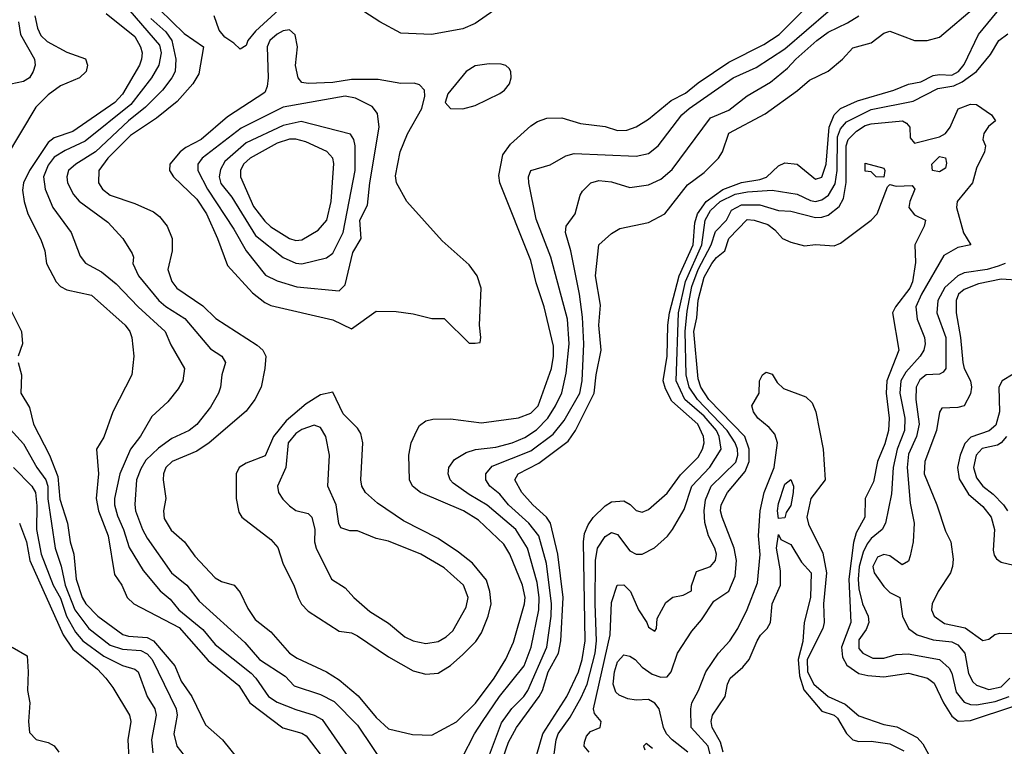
# Model space of a CAD drawing. Header units: inches. Extents: x 1793402 to 1900366, y 320852 to 470679.
# Tile 271 of 604: x 1833338 to 1836520, y 416449 to 418797. Entities that reach past the tile are written whole.
import ezdxf

# ---------------------------------------------------------------- set-up
doc = ezdxf.new("R2010")
doc.units = ezdxf.units.IN
doc.header["$MEASUREMENT"] = 0
doc.layers.add('B8431', color=7, linetype='Continuous')

msp = doc.modelspace()

# ---------------------------------------------------------------- linework, layer by layer
at = {"layer": 'B8431', "color": 4}
for points, elevation in [([(1833790.4, 418830), (1833870, 418752.2), (1833932, 418710), (1833917.3, 418622.7), (1833897.3, 418590), (1833846.7, 418533.3), (1833780.4, 418479.6), (1833696.4, 418423.6), (1833623.1, 418350), (1833594, 418310), (1833592.7, 418270), (1833605.5, 418250), (1833630.2, 418230.2), (1833710, 418203.7), (1833770, 418176), (1833790, 418161.6), (1833814.9, 418130), (1833830.5, 418090), (1833830.4, 418050), (1833817.1, 417990), (1833830, 417951), (1833845.5, 417930), (1833930, 417873), (1833971.7, 417831.7), (1834105.5, 417745.5), (1834124, 417730), (1834133.4, 417710), (1834130.6, 417670.6), (1834118.4, 417610), (1834098.4, 417570), (1834070, 417532.3), (1833950, 417429.7), (1833910, 417403.5), (1833830.8, 417370), (1833810.6, 417350), (1833803, 417330), (1833802, 417310), (1833810.7, 417250), (1833802.4, 417210), (1833805.4, 417185.4), (1833827.9, 417147.9), (1833870.4, 417110), (1833903.9, 417063.9), (1833970, 416993.4), (1833990, 416981.6), (1834030.7, 416970), (1834050, 416946.8), (1834075.1, 416895.1), (1834099.2, 416859.2), (1834150, 416819.1), (1834210.3, 416750.3), (1834234.3, 416734.3), (1834330, 416690.4), (1834370, 416664.4), (1834432.2, 416612.2), (1834490, 416542), (1834530, 416506), (1834607.9, 416487.9), (1834670, 416484.9), (1834750, 416528), (1834810.7, 416589.3), (1834871.3, 416670), (1834908.6, 416731.4), (1834934.2, 416785.8), (1834969.8, 416910), (1834971.1, 416930), (1834963.1, 416970), (1834921.7, 417070), (1834902.7, 417102.7), (1834820.6, 417180.6), (1834772.7, 417210), (1834632.7, 417270), (1834607, 417290), (1834597.6, 417310), (1834595.1, 417390), (1834603.6, 417430), (1834620.9, 417470), (1834630, 417486), (1834650, 417501), (1834673.2, 417506.8), (1834730, 417507.7), (1834830, 417494.9), (1834950, 417510.5), (1834990, 417526.4), (1835013.7, 417550), (1835056, 417670), (1835063.1, 417710), (1835062.8, 417742.8), (1835033, 417870), (1835007.3, 417947.3), (1834990, 418019), (1834889.3, 418270), (1834886.3, 418293.7), (1834898.9, 418361.1), (1834924.4, 418395.6), (1834990, 418454), (1835011.7, 418468.3), (1835041.2, 418478.8), (1835090, 418480.5), (1835150, 418461.6), (1835230, 418452.7), (1835270, 418439.1), (1835300.1, 418439.9), (1835330, 418450.6), (1835370, 418476.3), (1835443.3, 418536.7), (1835490, 418560.3), (1835530, 418593.1), (1835630, 418659.6), (1835742.7, 418717.3), (1835791.8, 418750), (1835930, 418888)], 296), ([(1833674, 418850), (1833790, 418715.5), (1833794.9, 418690), (1833787.4, 418650), (1833764.2, 418610), (1833696.9, 418523.1), (1833550, 418405.1), (1833485, 418375), (1833450, 418353), (1833430, 418327), (1833414.9, 418290), (1833420.4, 418250), (1833445.5, 418190), (1833504.9, 418110), (1833533.2, 418033.2), (1833550.6, 418010.6), (1833602.9, 417982.9), (1833650, 417943.8), (1833720.4, 417870), (1833808, 417790), (1833826.9, 417746.9), (1833870.8, 417670), (1833864.9, 417630), (1833850, 417604), (1833817.3, 417562.7), (1833765.1, 417514.9), (1833728.8, 417451.2), (1833695.8, 417410), (1833661.7, 417330), (1833644.6, 417250), (1833644.6, 417230), (1833653.7, 417193.7), (1833674, 417150), (1833691.8, 417091.8), (1833737.6, 417017.6), (1833792.2, 416952.2), (1833824.7, 416924.7), (1833852.7, 416890), (1833930, 416826.7), (1833970, 416778), (1834085.7, 416685.7), (1834101.3, 416670), (1834141.6, 416610), (1834170, 416592.4), (1834230, 416568), (1834290, 416550.4), (1834315.6, 416535.6), (1834410, 416398.8)], 288), ([(1834176.5, 418830), (1834100, 418760), (1834075.8, 418730), (1834070, 418714), (1834050, 418702), (1834030, 418722), (1834001.2, 418741.2), (1833983.2, 418763.2), (1833966.6, 418810)], 296), ([(1834870, 418827.3), (1834810, 418784.7), (1834770, 418767.6), (1834669.3, 418749.3), (1834570, 418754), (1834502, 418790), (1834450, 418824)], 296), ([(1834767.7, 416412.3), (1834807.6, 416490), (1834833.6, 416530), (1834888.2, 416610), (1834968, 416710), (1834991, 416770), (1835015.3, 416890), (1835016.5, 416930), (1835010, 416979), (1834978.9, 417090), (1834941.3, 417150), (1834848.8, 417228.8), (1834790, 417263), (1834739.3, 417299.3), (1834729.3, 417310), (1834722.7, 417330), (1834725.2, 417350), (1834743.6, 417376.4), (1834781.3, 417398.7), (1834811.2, 417408.8), (1834876.4, 417416.4), (1834929.2, 417430), (1834970, 417447.4), (1835008, 417472), (1835044.7, 417510), (1835069.7, 417550), (1835090, 417591.3), (1835104.4, 417655.6), (1835113.3, 417750), (1835108.3, 417830), (1835054.7, 418030), (1835007, 418153), (1834983.7, 418270), (1834982.7, 418290), (1834989.6, 418310.4), (1835051.7, 418328.3), (1835102.5, 418357.5), (1835130, 418364.9), (1835330, 418356.4), (1835370, 418365.5), (1835400.9, 418390), (1835478, 418490), (1835500.9, 418510), (1835643.7, 418610), (1835717.4, 418642.6), (1835810, 418703.1), (1835950, 418823.7)], 292), ([(1834899.3, 416410), (1834917.5, 416462.5), (1834943.5, 416510), (1835016.8, 416610), (1835027.7, 416630), (1835045.6, 416690), (1835078.7, 416750), (1835087, 416790), (1835094.4, 416930), (1835077.2, 417070), (1835052.8, 417170), (1835040.7, 417190), (1834996.2, 417230), (1834960.7, 417270), (1834938, 417310), (1834949.3, 417330), (1835015.9, 417364.1), (1835110, 417435.8), (1835133.7, 417470), (1835194.2, 417590), (1835200.9, 417650), (1835217.4, 417730), (1835209.7, 417810), (1835214.9, 417874.9), (1835198.4, 417970), (1835209.4, 418070), (1835250, 418106.8), (1835277.5, 418122.5), (1835370, 418142), (1835422.7, 418170), (1835496.5, 418263.5), (1835550, 418303.8), (1835596, 418350), (1835609.6, 418370.4), (1835629.8, 418430.2), (1835746.7, 418493.3), (1835851.3, 418568.7), (1835890, 418602), (1835950, 418631), (1835997.2, 418670), (1836030, 418706), (1836090, 418722.8), (1836130, 418754), (1836150, 418760.7), (1836230, 418730.6), (1836270, 418730.6), (1836310, 418740.7), (1836430, 418842.6)], 284), ([(1833386.9, 418810), (1833395.6, 418770), (1833406.6, 418746.6), (1833427.3, 418727.3), (1833490, 418692.7), (1833550.4, 418670.4), (1833557.3, 418650), (1833553.4, 418630), (1833531, 418610), (1833470, 418583.7), (1833430, 418554.5), (1833390, 418515.1), (1833291.6, 418348.4)], 276), ([(1833617.6, 418817.6), (1833710, 418743.1), (1833728.9, 418710), (1833733.7, 418690), (1833732, 418670), (1833725.3, 418650), (1833670, 418557), (1833645.3, 418530), (1833510, 418435.8), (1833450, 418415.8), (1833430, 418400.5), (1833370.2, 418310), (1833350.3, 418270), (1833346.9, 418246.9), (1833352.2, 418210), (1833364.4, 418170), (1833406.9, 418086.9), (1833419.1, 418050), (1833424.9, 418010), (1833455.5, 417950), (1833470, 417935.5), (1833490, 417924.4), (1833570, 417907.7), (1833678.8, 417810), (1833694, 417790), (1833700.7, 417770), (1833707.3, 417710), (1833701, 417650), (1833638.8, 417530), (1833610, 417448), (1833586, 417410), (1833592.7, 417330), (1833585.3, 417250), (1833592.9, 417210), (1833623.9, 417130), (1833644.6, 417004.6), (1833667.7, 416970), (1833684.9, 416930), (1833706.4, 416910), (1833853.6, 416833.6), (1833946.7, 416726.7), (1834046.4, 416646.4), (1834081.6, 416590), (1834188.9, 416508.9), (1834250, 416491.8), (1834263.6, 416483.6), (1834330, 416397.3)], 284), ([(1833761.6, 418801.6), (1833810, 418758.3), (1833830.2, 418730), (1833843.1, 418670), (1833840.3, 418630), (1833830.2, 418609.8), (1833799.5, 418570), (1833745.1, 418514.9), (1833690, 418470.9), (1833583.1, 418370), (1833519.1, 418330), (1833496.3, 418310), (1833490.5, 418290), (1833493, 418270), (1833512.1, 418232.1), (1833530, 418210.7), (1833623.4, 418143.4), (1833671.3, 418090), (1833702, 418042), (1833706, 418030), (1833704, 418010), (1833722, 417970), (1833788.2, 417890), (1833810.2, 417870.2), (1833871.3, 417831.3), (1833954.2, 417734.2), (1833990.8, 417710), (1834002.8, 417690), (1833991, 417650), (1833987.3, 417610), (1833980.7, 417590), (1833954.7, 417545.3), (1833910, 417489.2), (1833886, 417470), (1833830, 417444.5), (1833787, 417413), (1833746, 417374), (1833730, 417346), (1833715.3, 417310), (1833710.3, 417230.3), (1833712.2, 417210), (1833735.3, 417150), (1833750, 417122), (1833828.5, 417010), (1833878.4, 416970), (1833918.5, 416918.5), (1834065.4, 416785.4), (1834112.7, 416730), (1834195.6, 416675.6), (1834225.2, 416645.2), (1834310, 416617), (1834354.2, 416594.2), (1834430, 416518), (1834528.5, 416370)], 292), ([(1834836.9, 416370), (1834895.2, 416524.8), (1834928, 416572), (1834967.6, 416610), (1834980.5, 416630), (1835041, 416770), (1835055.5, 416870), (1835056.5, 416910), (1835040.5, 417040.5), (1835015.4, 417130), (1834983.5, 417170), (1834918, 417230), (1834890, 417264.2), (1834857, 417290), (1834844.5, 417310), (1834844.5, 417330), (1834865.2, 417354.8), (1834990, 417404), (1835061.7, 417458.3), (1835097.8, 417502.2), (1835148.5, 417590), (1835155.6, 417630), (1835161, 417750), (1835156.3, 417836.3), (1835147.1, 417910), (1835118.7, 418050), (1835102, 418110), (1835103.7, 418130), (1835132.7, 418170), (1835149.4, 418230), (1835157.2, 418242.8), (1835184, 418270), (1835210, 418278), (1835250, 418273), (1835310, 418254.8), (1835370, 418264), (1835410, 418282), (1835446.7, 418313.3), (1835570, 418480.5), (1835630, 418505.5), (1835688.3, 418551.7), (1835764.6, 418595.4), (1835819.5, 418640.5), (1835846, 418670), (1835914, 418730), (1835950, 418757), (1836012.9, 418787.1), (1836050, 418810.3)], 288), ([(1834999.1, 416390), (1835028.7, 416490), (1835106, 416610), (1835144.2, 416690), (1835155.8, 416730), (1835164.8, 416790), (1835159.8, 417110), (1835163.3, 417136.7), (1835174.7, 417165.3), (1835191.4, 417188.6), (1835230, 417226.8), (1835250, 417239.1), (1835290, 417242.8), (1835310.5, 417230.5), (1835330, 417211), (1835350, 417206), (1835370, 417214.8), (1835430, 417267.7), (1835473.7, 417326.3), (1835530, 417383.8), (1835544.7, 417410), (1835549.7, 417430), (1835548.2, 417450), (1835529.7, 417490), (1835445.2, 417565.2), (1835424.4, 417604.4), (1835417.4, 417630), (1835430.7, 417710), (1835432.4, 417810), (1835437.7, 417850), (1835468.9, 417970), (1835514.3, 418070), (1835519.3, 418140.7), (1835528, 418170), (1835556.1, 418210), (1835610, 418248.6), (1835670, 418271), (1835730, 418280.7), (1835751.5, 418288.5), (1835790, 418324.9), (1835810, 418334.9), (1835850.3, 418330.3), (1835910, 418282), (1835930, 418288), (1835944.4, 418330), (1835953.6, 418450), (1835969.8, 418490), (1835989.9, 418510.1), (1836045.3, 418534.7), (1836162.7, 418570), (1836210, 418589), (1836250, 418596.5), (1836290, 418616.5), (1836310, 418620.7), (1836350, 418618.2), (1836372.1, 418630), (1836390, 418652.2), (1836436.8, 418750), (1836497, 418823)], 276), ([(1833334.3, 418790), (1833340.4, 418750), (1833385.5, 418670), (1833387.7, 418650), (1833382, 418630), (1833370, 418609.2), (1833350, 418598), (1833310, 418589.5)], 272), ([(1835057.6, 416370), (1835071.2, 416470), (1835078.3, 416490), (1835116.5, 416543.5), (1835152.9, 416607.1), (1835171.7, 416650), (1835197.1, 416750), (1835201.6, 416790), (1835197.1, 416910), (1835199.2, 417050), (1835205.4, 417090), (1835230, 417127.3), (1835250, 417140.7), (1835270, 417134), (1835310, 417080.7), (1835330, 417070.6), (1835350, 417070.6), (1835389.6, 417090.4), (1835431.3, 417128.7), (1835447, 417150), (1835485.6, 417214.4), (1835509.7, 417290), (1835568.1, 417351.9), (1835604.7, 417410), (1835598.8, 417450), (1835589.8, 417470), (1835550, 417515.9), (1835487.8, 417570), (1835459.8, 417630), (1835467.2, 417850), (1835489, 417951), (1835542.5, 418070), (1835552.9, 418150), (1835570, 418180.3), (1835601.1, 418210), (1835650, 418233.4), (1835690, 418241.5), (1835770, 418246.7), (1835850, 418234), (1835893, 418213), (1835910, 418210.3), (1835930, 418215.3), (1835951.2, 418230), (1835972.8, 418267.2), (1835979.5, 418310), (1835981.1, 418418.9), (1835990, 418444.4), (1836010, 418467.2), (1836090, 418506.7), (1836225.4, 418534.6), (1836304.7, 418575.3), (1836356.2, 418583.8), (1836384, 418596), (1836429.6, 418630), (1836475.5, 418684.5), (1836502, 418730), (1836531.3, 418751.3)], 272), ([(1835178, 416430), (1835162, 416450), (1835163.1, 416463.1), (1835170, 416482), (1835182.7, 416497.3), (1835214, 416510), (1835217.2, 416530), (1835195.5, 416555.5), (1835192, 416570), (1835245.7, 416810), (1835250, 416914), (1835268.7, 416970), (1835290, 416970.8), (1835311.3, 416950), (1835338, 416890), (1835364.7, 416850), (1835370, 416834), (1835390, 416822), (1835395.3, 416830), (1835398, 416862), (1835426, 416914), (1835449, 416931), (1835482, 416938), (1835508.4, 416951.6), (1835508.4, 416968.4), (1835525.2, 417014.8), (1835570, 417030.8), (1835586, 417050), (1835589.4, 417070), (1835584.5, 417090), (1835563.7, 417130), (1835552.4, 417172.4), (1835549.7, 417210), (1835553.9, 417246.1), (1835572.8, 417290), (1835652, 417368), (1835658.8, 417390), (1835657.4, 417410), (1835649.8, 417430), (1835624, 417470), (1835528.8, 417570), (1835501.1, 417610), (1835491.6, 417650), (1835488.6, 417790), (1835495.2, 417855.2), (1835510, 417934.9), (1835530.6, 417990), (1835572.7, 418070), (1835586.7, 418113.3), (1835621.6, 418150), (1835638.2, 418181.8), (1835670, 418199.1), (1835730, 418199), (1835790, 418181.3), (1835830, 418178.9), (1835910, 418158.5), (1835930, 418159), (1835950, 418165.7), (1835985.9, 418194.1), (1836000, 418220), (1836008.3, 418271.7), (1836008.2, 418390), (1836015.6, 418410), (1836042.4, 418437.6), (1836070, 418455.2), (1836090, 418461.2), (1836190.2, 418470.2), (1836203.4, 418463.4), (1836214, 418450), (1836216, 418416), (1836230, 418398), (1836310, 418418.7), (1836329.4, 418430), (1836345.1, 418450), (1836371, 418509), (1836410, 418524.9), (1836430, 418523.8), (1836478.8, 418490), (1836491.3, 418470), (1836468.2, 418451.8), (1836454, 418430), (1836450.7, 418410), (1836458.8, 418390), (1836456, 418370), (1836430, 418318), (1836417.3, 418270), (1836367.3, 418210), (1836364.9, 418190), (1836388.1, 418108.1), (1836411.3, 418070), (1836370, 418060.9), (1836324.6, 418035.4), (1836251.6, 417910), (1836233.7, 417870), (1836237.6, 417830), (1836261.6, 417770), (1836263.8, 417750), (1836259.3, 417730), (1836248.2, 417710), (1836201.3, 417658.7), (1836185.5, 417630), (1836182.4, 417590), (1836198, 417510), (1836196.9, 417470), (1836173.4, 417410), (1836160.9, 417350), (1836154.7, 417265.3), (1836136.3, 417170), (1836124.9, 417150), (1836090, 417120.7), (1836076.7, 417103.3), (1836063.6, 417076.4), (1836051, 417030), (1836047.1, 416990), (1836050, 416958), (1836061.7, 416910), (1836079.5, 416870), (1836082, 416850), (1836073.3, 416826.7), (1836050, 416794), (1836050, 416766), (1836062.8, 416750), (1836094.6, 416734.6), (1836130, 416734.4), (1836170, 416745.7), (1836208.7, 416748.7), (1836310.2, 416730.2), (1836342, 416702), (1836350, 416686), (1836364.5, 416624.5), (1836390, 416592.4), (1836410, 416584.2), (1836430, 416583.6), (1836490, 416593.8), (1836535.6, 416610)], 268), ([(1835497.6, 416430), (1835446.3, 416470), (1835428.3, 416490), (1835418.3, 416510), (1835404.2, 416570), (1835390, 416588.3), (1835370, 416600.3), (1835330, 416598.9), (1835303.3, 416603.3), (1835274.7, 416614.7), (1835264.4, 416624.4), (1835256.3, 416650), (1835260.4, 416690), (1835270, 416722.8), (1835290, 416744.9), (1835310, 416740.5), (1835326.8, 416730), (1835350, 416704.9), (1835382, 416682), (1835410, 416672.7), (1835430, 416673.4), (1835442.9, 416690), (1835464.2, 416750), (1835510, 416822), (1835541.6, 416858.4), (1835581.4, 416918.6), (1835630, 416950.4), (1835650, 416998.8), (1835654, 417050), (1835647.1, 417090), (1835608, 417190), (1835603, 417210), (1835604.7, 417230), (1835625.6, 417270), (1835682.3, 417337.7), (1835695.1, 417370), (1835694.8, 417410), (1835681.5, 417450), (1835564.6, 417570), (1835538.8, 417610), (1835530, 417637.2), (1835516.8, 417790), (1835525.7, 417834.3), (1835530, 417891), (1835550, 417965.5), (1835574.2, 418010), (1835590, 418028.9), (1835616.9, 418050), (1835629.7, 418090), (1835688.7, 418151.3), (1835711.3, 418150), (1835755.5, 418135.5), (1835778.6, 418118.6), (1835802.8, 418090), (1835830, 418078), (1835873.6, 418066.4), (1835910, 418071), (1835970, 418066.8), (1835990, 418074.8), (1836089, 418150), (1836108.7, 418170), (1836142.7, 418257.3), (1836150, 418264.7), (1836170, 418259.1), (1836222, 418262), (1836230.8, 418250), (1836214, 418210), (1836210.8, 418190), (1836230, 418166.8), (1836264.7, 418150), (1836261, 418130), (1836230.8, 418070), (1836232.7, 418012.7), (1836223.1, 417950), (1836214.3, 417930), (1836168.2, 417870), (1836158.4, 417850), (1836178.4, 417730), (1836140.2, 417630), (1836137.7, 417590), (1836147.4, 417510), (1836145.2, 417470), (1836133.5, 417426.5), (1836110.3, 417370), (1836096.5, 417303.5), (1836070.5, 417250), (1836068.5, 417190), (1836040.7, 417139.3), (1836032, 417108), (1836017.7, 416990), (1836023.6, 416850), (1835993.6, 416770), (1835997.2, 416737.2), (1836011.1, 416711.1), (1836050, 416684.9), (1836078.2, 416678.2), (1836130, 416674.3), (1836210, 416685.3), (1836271, 416670), (1836293, 416653), (1836323.1, 416590), (1836350, 416546.4), (1836370.3, 416530.3), (1836410, 416532.4), (1836550, 416579.3)], 264), ([(1836522.8, 418010), (1836499.4, 418000.6), (1836464.7, 417990), (1836390, 417978.9), (1836370, 417969.7), (1836327.6, 417932.4), (1836305.3, 417890), (1836301.3, 417850), (1836330.2, 417770), (1836330.3, 417669.7), (1836322, 417658), (1836310, 417652.3), (1836267.7, 417650), (1836246.5, 417633.5), (1836234.9, 417610), (1836234.3, 417570), (1836244.4, 417490), (1836235.6, 417450), (1836210, 417393.2), (1836205.8, 417350), (1836215.1, 417235.1), (1836228, 417170), (1836225.5, 417110), (1836215.2, 417064.8), (1836210, 417048), (1836190, 417035.3), (1836150, 417065.2), (1836130, 417069.4), (1836110, 417060.9), (1836094.9, 417030), (1836099.1, 417010), (1836130, 416966), (1836150, 416946), (1836182, 416930), (1836190.7, 416870), (1836210.5, 416830.5), (1836238, 416810), (1836290, 416794), (1836350, 416787), (1836370, 416777.6), (1836391.6, 416750), (1836404.2, 416684.2), (1836417.5, 416657.5), (1836430, 416647), (1836470, 416633.4), (1836510, 416641.7), (1836538, 416670)], 272), ([(1836590, 417953.3), (1836510, 417958.9), (1836435.9, 417944.1), (1836390, 417925.4), (1836372, 417910), (1836363.6, 417890), (1836363.6, 417850), (1836378.5, 417770), (1836386, 417690), (1836390.4, 417670), (1836410.3, 417630), (1836413.4, 417610), (1836410, 417588.7), (1836390.3, 417549.7), (1836370, 417543.7), (1836318, 417542), (1836310.6, 417529.4), (1836301.1, 417470), (1836262.6, 417370), (1836261.1, 417330), (1836302, 417230), (1836330, 417144.7), (1836346.8, 417110), (1836354.2, 417054.2), (1836352.7, 417030), (1836345.5, 417010), (1836305.5, 416950), (1836286.4, 416910), (1836284.4, 416890), (1836292.7, 416870), (1836326.2, 416846.2), (1836392.7, 416832.7), (1836450, 416791), (1836470, 416796), (1836489.5, 416810.5), (1836505.1, 416814.9), (1836545.6, 416814.4)], 276), ([(1833304.4, 417870), (1833344, 417790), (1833346.8, 417750), (1833333.4, 417710)], 276), ([(1833333.4, 417690), (1833344, 417650), (1833342, 417590), (1833370, 417544.7), (1833383, 417490), (1833434.9, 417390), (1833461.2, 417321.2), (1833467.7, 417247.7), (1833492.6, 417170), (1833501.5, 417110), (1833512.7, 417070), (1833520.2, 416990), (1833539.5, 416930), (1833552, 416910), (1833590.2, 416870.2), (1833671.2, 416811.2), (1833690, 416804.9), (1833750, 416801.3), (1833770.2, 416790), (1833839.1, 416710), (1833860.2, 416660.2), (1833894.4, 416610), (1833938.5, 416518.5), (1833993, 416470), (1834070, 416376)], 276), ([(1835572.7, 416410), (1835562.8, 416450), (1835507.7, 416510), (1835506.6, 416570), (1835509.7, 416590), (1835531.5, 416630), (1835555.1, 416690), (1835596.3, 416750), (1835633, 416790), (1835658.7, 416830), (1835688.8, 416891.2), (1835722, 416978), (1835730.7, 417069.3), (1835725, 417130), (1835730.8, 417210), (1835743.5, 417270), (1835776.1, 417350), (1835786.9, 417430), (1835778.2, 417458.2), (1835760.1, 417480.1), (1835722.9, 417510), (1835709.3, 417530), (1835704, 417550), (1835728, 417590), (1835728.7, 417630), (1835738, 417650), (1835750, 417658), (1835770, 417652), (1835785.4, 417625.4), (1835806, 417606), (1835878.4, 417578.4), (1835899.3, 417559.3), (1835910.4, 417530.4), (1835934, 417410), (1835940.3, 417310), (1835894, 417250), (1835882, 417190), (1835887.3, 417167.3), (1835933.8, 417073.8), (1835945.6, 417010), (1835935.2, 416910), (1835938, 416850), (1835933.6, 416830), (1835882.7, 416730), (1835883.7, 416690), (1835904, 416650), (1835950.6, 416610), (1836005.9, 416585.9), (1836050, 416548.4), (1836130, 416519.5), (1836171.9, 416511.9), (1836237.7, 416477.7), (1836256.9, 416456.9), (1836282.4, 416410)], 256), ([(1836548.2, 417651.8), (1836512.4, 417630), (1836502, 417610), (1836504.1, 417530), (1836492.6, 417487.4), (1836471, 417469), (1836411.8, 417448.2), (1836391.9, 417428.1), (1836376.9, 417390), (1836368.9, 417350), (1836373.5, 417313.5), (1836404.1, 417264.1), (1836450, 417224.4), (1836477, 417190), (1836487.6, 417150), (1836483.4, 417083.4), (1836486.7, 417066.7), (1836494.9, 417054.9), (1836510, 417044), (1836550, 417034.8)], 284), ([(1833275.5, 417510), (1833350, 417427.3), (1833393.1, 417350), (1833422.7, 417310), (1833429.2, 417290), (1833428.6, 417248.6), (1833452.9, 417090), (1833472, 417032), (1833485.4, 416970), (1833515.9, 416890), (1833561.1, 416830), (1833630, 416776), (1833670, 416763.2), (1833730, 416758.9), (1833750, 416748.5), (1833765.7, 416730), (1833843.7, 416570), (1833847, 416550), (1833836.4, 416490), (1833846, 416450), (1833893, 416390)], 272), ([(1836527.2, 417450), (1836510, 417429.6), (1836497.7, 417422.3), (1836448.1, 417411.9), (1836428.7, 417390), (1836420.3, 417350), (1836430, 417317.3), (1836450.5, 417290), (1836484.1, 417264.1), (1836517.6, 417230), (1836530.3, 417210)], 288), ([(1833318, 417350), (1833377.6, 417290), (1833388.8, 417270), (1833393.5, 417226.5), (1833392.6, 417150), (1833408, 417070), (1833446.2, 416970), (1833470, 416928.2), (1833489.5, 416869.5), (1833517.9, 416817.9), (1833542, 416790), (1833610, 416740.2), (1833670, 416710.3), (1833710, 416698.4), (1833720.5, 416690), (1833750.3, 416610.3), (1833774.4, 416570), (1833779.5, 416550), (1833764.4, 416470), (1833768.7, 416428.7)], 268), ([(1833337.4, 417170), (1833359.7, 417110), (1833371.3, 417050), (1833479.1, 416810), (1833510, 416763.1), (1833590, 416698.4), (1833616.3, 416670), (1833639.5, 416639.5), (1833693, 416550), (1833697.1, 416530), (1833687.2, 416470), (1833690.4, 416410)], 264), ([(1835611, 416431), (1835602.6, 416462.6), (1835576.2, 416510), (1835572.3, 416530), (1835577.2, 416550), (1835617.2, 416610), (1835625.2, 416650), (1835634, 416670), (1835674.8, 416705.2), (1835695.3, 416730), (1835720.9, 416790), (1835731.7, 416808.3), (1835753.2, 416830), (1835763.7, 416850), (1835769.6, 416910), (1835796, 416970), (1835796, 417016), (1835784, 417090), (1835790, 417134), (1835798, 417118), (1835830, 417102), (1835864.4, 417044.4), (1835895.5, 417010), (1835893.4, 416930), (1835873, 416850), (1835868.3, 416788.3), (1835853.1, 416730), (1835857.5, 416677.5), (1835871.5, 416631.5), (1835930, 416562.6), (1835970.2, 416550.2), (1835980.6, 416540.6), (1836010.3, 416490.3), (1836030, 416470.7), (1836050, 416464.9), (1836090, 416466.4), (1836150, 416457.3), (1836194.6, 416434.6)], 252), ([(1833314, 416770), (1833362, 416742), (1833366, 416690), (1833362.8, 416630), (1833370.5, 416589.5), (1833366.8, 416530), (1833370, 416494), (1833391.1, 416471.1), (1833430, 416462), (1833450, 416451.3), (1833464.7, 416430)], 256), ([(1835382.7, 416442.7), (1835362, 416458), (1835354, 416450), (1835358, 416438)], 268)]:
    msp.add_lwpolyline(points, dxfattribs=dict(at, elevation=elevation))
for points, elevation in [([(1834210, 418764.8), (1834190, 418761.1), (1834170, 418750.6), (1834146.8, 418730), (1834137.8, 418710), (1834141.1, 418610), (1834138.2, 418581.8), (1834130, 418562), (1834010, 418483.6), (1833924.9, 418410), (1833875.2, 418384.8), (1833856.3, 418370), (1833822.8, 418330), (1833822, 418310), (1833834.9, 418290), (1833910, 418217.6), (1833941.7, 418170), (1833977.6, 418090), (1834010, 418002.8), (1834090, 417914.4), (1834130, 417883.1), (1834150, 417874), (1834350, 417827.7), (1834410, 417798), (1834490, 417856), (1834554.4, 417854.4), (1834610, 417846.8), (1834670, 417831.3), (1834710, 417831.3), (1834790, 417752), (1834810, 417752), (1834826, 417754), (1834828, 417770), (1834824, 417810), (1834829.3, 417929.3), (1834816, 417970), (1834790, 418005.2), (1834702.9, 418082.9), (1834589.5, 418209.5), (1834556, 418270), (1834552.9, 418292.9), (1834567, 418370), (1834591.7, 418428.3), (1834637, 418510), (1834647.3, 418550), (1834646.6, 418570), (1834630, 418586.6), (1834612.3, 418592.3), (1834570, 418591.5), (1834496.1, 418603.9), (1834410, 418604.2), (1834350, 418594.7), (1834270, 418591.5), (1834250, 418594.5), (1834237.6, 418610), (1834229.7, 418649.7), (1834236.1, 418710), (1834228, 418748)], 304), ([(1834854.9, 418654.9), (1834810, 418648.2), (1834781.3, 418630), (1834722, 418558), (1834713.4, 418530), (1834730.4, 418510.4), (1834770, 418508.8), (1834810, 418520.3), (1834890, 418558.7), (1834905.1, 418570), (1834920.7, 418590), (1834926.6, 418610), (1834925.2, 418630), (1834919.5, 418639.5), (1834909.4, 418649.4), (1834893.8, 418653.8)], 304), ([(1834390, 418549.7), (1834190, 418514.5), (1834053.7, 418446.3), (1833928.2, 418350), (1833914, 418330), (1833914, 418310), (1833944.9, 418250), (1834030, 418120.5), (1834070.2, 418050.2), (1834132.1, 417972.1), (1834170, 417953), (1834234, 417934), (1834370, 417921.6), (1834390, 417941), (1834414.6, 418045.4), (1834441.7, 418090), (1834437.7, 418150), (1834462.5, 418197.5), (1834469.8, 418270), (1834499.7, 418450), (1834494, 418494), (1834476.6, 418516.6), (1834423.3, 418543.3)], 308), ([(1834248, 418468), (1834190, 418455.1), (1834070, 418399.7), (1834001, 418339), (1833986.5, 418313.5), (1833983.1, 418290), (1833988.5, 418268.5), (1834023.4, 418223.4), (1834100.4, 418100.4), (1834189.2, 418029.2), (1834230, 418010.3), (1834250, 418008.5), (1834330, 418027.3), (1834350, 418042.8), (1834383, 418110), (1834422.4, 418310), (1834421.6, 418390), (1834418, 418410), (1834407, 418427)], 312), ([(1834230, 418411.1), (1834210, 418410.9), (1834170, 418398), (1834082.4, 418350), (1834061.3, 418330), (1834052, 418310), (1834051.8, 418290), (1834094.1, 418194.1), (1834130, 418146.4), (1834150, 418128.4), (1834210, 418090.4), (1834230, 418083.8), (1834250, 418086.4), (1834302.7, 418117.3), (1834330.9, 418149.1), (1834344.4, 418210), (1834352.8, 418332.8), (1834349.6, 418350), (1834331, 418371), (1834262.3, 418402.3)], 316), ([(1836310, 418306), (1836288, 418310), (1836286, 418330), (1836310, 418354.9), (1836330, 418350.7), (1836333.4, 418333.4), (1836330, 418318)], 264), ([(1836130, 418288), (1836106, 418290), (1836090, 418306), (1836070, 418308), (1836070, 418334), (1836130, 418318), (1836134, 418310)], 264), ([(1834350, 417594), (1834310, 417585.1), (1834263.8, 417556.2), (1834199.2, 417500.8), (1834158, 417450), (1834131.5, 417388.5), (1834070, 417364.5), (1834046.8, 417350), (1834037.3, 417330), (1834037.3, 417250), (1834045.8, 417205.8), (1834056, 417190), (1834150, 417117.3), (1834172.1, 417092.1), (1834190, 417038), (1834224, 416970), (1834238, 416930), (1834249, 416909), (1834270, 416886), (1834370, 416821.6), (1834410, 416816.3), (1834430, 416806), (1834530, 416738.4), (1834610, 416693), (1834650, 416683), (1834690, 416685.5), (1834730, 416710.6), (1834770, 416746), (1834811.7, 416788.3), (1834830, 416816.3), (1834852.1, 416870), (1834861.5, 416910), (1834856.9, 416950), (1834846.3, 416986.3), (1834801, 417041), (1834756.5, 417076.5), (1834690, 417120.5), (1834578.4, 417178.4), (1834494.6, 417234.6), (1834455.1, 417270), (1834443.7, 417290), (1834440.9, 417310), (1834447.3, 417430), (1834440.1, 417460.1), (1834430, 417477.2), (1834383.5, 417523.5)], 304), ([(1834290, 417487.6), (1834250, 417472.8), (1834230, 417459.7), (1834206, 417430), (1834197.6, 417350), (1834170.8, 417290), (1834174.8, 417270), (1834188.1, 417248.1), (1834210, 417226), (1834230, 417211.3), (1834270, 417202), (1834282, 417190), (1834291.3, 417150), (1834291, 417110), (1834296, 417090), (1834346, 416990), (1834390, 416961), (1834418, 416930), (1834470, 416884.9), (1834530, 416846.8), (1834582.8, 416802.8), (1834610, 416790.6), (1834650, 416781.6), (1834690, 416788), (1834716.6, 416803.4), (1834737.2, 416822.8), (1834780.7, 416899.3), (1834787, 416930), (1834772.3, 416970), (1834710, 417026), (1834634, 417070), (1834530, 417112.3), (1834490, 417120.9), (1834430, 417145.2), (1834405.2, 417145.2), (1834375.3, 417155.3), (1834369.1, 417169.1), (1834361.2, 417230), (1834334, 417290), (1834339.5, 417390), (1834327.8, 417450), (1834310, 417479.5)], 308), ([(1835790, 417186), (1835786.6, 417210), (1835790, 417234), (1835810, 417296), (1835830, 417311.3), (1835838.8, 417290), (1835837.3, 417270), (1835830, 417228), (1835814.8, 417205.2), (1835810, 417188)], 252)]:
    msp.add_lwpolyline(points, close=True, dxfattribs=dict(at, elevation=elevation))

doc.saveas('drawing.dxf')
